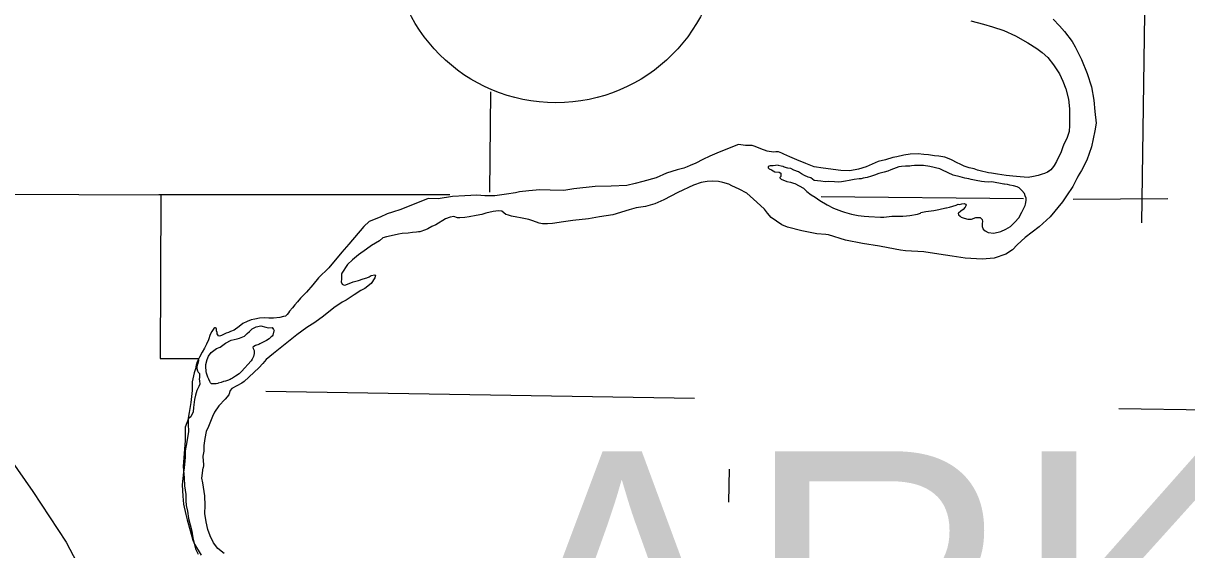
# Model space of a CAD drawing. Extents: x 369523 to 838377, y 495025 to 936819.
# Drawn here: x 586571 to 595909, y 785066 to 789290 of the extents above; entities that cross this region are included whole.
import ezdxf

# ---------------------------------------------------------------- set-up
doc = ezdxf.new("R2010")
doc.units = 0
for name, color, linetype in [('DSN_DRFT_Common-Annotations', 7, 'Continuous'), ('DSN_DRFT_Common-Line', 7, 'Continuous'), ('Level 10', 7, 'Continuous'), ('Level 11', 7, 'Continuous'), ('Level 2', 7, 'Continuous'), ('Level 22', 7, 'Continuous')]:
    doc.layers.add(name, color=color, linetype=linetype)

msp = doc.modelspace()

# ---------------------------------------------------------------- linework, layer by layer
at = {"layer": 'DSN_DRFT_Common-Line'}
msp.add_circle((590846.3, 789971.9), 1320, dxfattribs=at)
at = {"layer": 'Level 10'}
for points in [[(594836, 789324.2), (594887.5, 789269.9), (594929.2, 789225.6), (594988.5, 789143.2), (595014.2, 789101), (595065.5, 789000.6), (595110.7, 788886.3), (595145.9, 788780), (595163.2, 788673.8), (595172.6, 788581.7), (595182, 788487.6), (595171.6, 788427.6), (595144.9, 788297.7), (595108.3, 788191.8), (595063.8, 788108), (595037.6, 788066.2), (594995.1, 787980.4), (594944.7, 787904.6), (594912.5, 787856.8), (594811.9, 787737.3), (594723.6, 787655.8), (594613.3, 787572.4), (594549, 787512.8), (594510.8, 787471), (594456.7, 787437.3), (594364.7, 787405.8), (594266.9, 787398.4), (594131.2, 787405.2), (594025.5, 787421.9), (593919.8, 787436.6), (593800.1, 787455.3), (593652.5, 787464.2), (593612.6, 787468.4), (593512.9, 787487.1), (593443.1, 787501.5), (593305.5, 787524.4), (593169.9, 787549.2), (593032.5, 787592.1), (593012.5, 787594.2), (592940.7, 787600.6), (592819.1, 787625.4), (592703.5, 787654.1), (592659.7, 787672.4), (592572.3, 787733), (592544.5, 787767.1), (592520.8, 787797.3)], [(594177.2, 789310.2), (594278.8, 789283.6), (594350.5, 789261.1), (594442.2, 789232.6), (594533.7, 789190), (594633.2, 789133.3), (594704.7, 789088.9), (594748.4, 789056.6), (594794.1, 789016.3), (594839.6, 788958), (594887.1, 788883.6), (594914.7, 788825.4), (594938.2, 788765.2), (594959.6, 788681), (594967.1, 788605), (594968.7, 788534.9), (594968.3, 788468.9), (594966, 788420.8), (594945.7, 788364.9), (594921.4, 788321), (594911.3, 788291.1), (594901.1, 788259.1), (594862.7, 788181.3), (594844.5, 788149.4), (594840.5, 788141.4), (594818.3, 788113.5), (594790.3, 788095.7), (594766.2, 788085.8)], [(594177.2, 789310.2), (594278.8, 789283.6), (594350.5, 789261.1), (594442.2, 789232.6), (594533.7, 789190), (594633.2, 789133.3), (594704.7, 789088.9), (594748.4, 789056.6), (594794.1, 789016.3), (594839.6, 788958), (594887.1, 788883.6), (594914.7, 788825.4), (594938.2, 788765.2), (594959.6, 788681), (594967.1, 788605), (594968.7, 788534.9), (594968.3, 788468.9), (594966, 788420.8), (594945.7, 788364.9), (594921.4, 788321), (594911.3, 788291.1), (594901.1, 788259.1), (594862.7, 788181.3), (594844.5, 788149.4), (594840.5, 788141.4), (594818.3, 788113.5), (594795.6, 788099.1)], [(594836, 789324.2), (594887.5, 789269.9), (594929.2, 789225.6), (594988.5, 789143.2), (595014.2, 789101), (595065.5, 789000.6), (595110.7, 788886.3), (595145.9, 788780), (595163.2, 788673.8), (595172.6, 788581.7), (595182, 788487.6), (595171.6, 788427.6), (595144.9, 788297.7), (595108.3, 788191.8), (595063.8, 788108), (595037.6, 788066.2), (595028.4, 788047.7)], [(594766.2, 788085.8), (594748.2, 788079.9), (594716.2, 788068.1), (594680.3, 788060.3), (594636.3, 788052.6), (594572.4, 788057), (594512.6, 788063.4), (594458.7, 788069.7), (594390.9, 788080.1), (594343.1, 788088.4), (594319.1, 788090.6), (594251.4, 788105), (594229.5, 788111.1), (594203.6, 788121.3), (594161.7, 788131.5), (594123.9, 788143.8), (594086.1, 788162), (594072.1, 788168.1), (594014.4, 788196.5), (593966.6, 788214.8), (593918.8, 788225.1), (593884.9, 788227.3), (593837, 788233.6), (593799.1, 788237.8), (593753.2, 788242.1), (593689.3, 788240.5), (593639.4, 788230.8), (593581.4, 788219.1), (593551.4, 788213.3), (593491.4, 788195.7), (593431.4, 788180), (593335.4, 788138.6), (593275.4, 788120.9), (593205.4, 788105.3), (593133.6, 788109.8), (592990, 788126.7), (592918.2, 788139.1), (592852.5, 788165.5), (592778.8, 788194), (592723.1, 788218.4), (592675.3, 788240.7), (592659.4, 788248.8), (592631.5, 788258.9), (592611.5, 788259.1), (592591.6, 788257.2), (592541.7, 788263.5), (592489.9, 788283.8), (592444.1, 788302.1), (592420.2, 788308.3), (592368.3, 788308.6), (592310.5, 788316.9), (592156.4, 788255.8), (592080.4, 788224.3), (592026.3, 788196.6), (591970.2, 788168.9), (591922.2, 788149.2), (591898.2, 788139.3), (591872.1, 788127.5), (591818.2, 788113.8), (591734.2, 788088.3), (591650.1, 788048.8), (591544.1, 788019.4), (591482.1, 788005.8), (591416.2, 787988.2), (591290.4, 787982.9), (591160.6, 787981.7), (590990.8, 787962.7), (590908.9, 787947.2), (590801.1, 787949.9), (590717.3, 787954.4), (590629.4, 787944.9), (590553.5, 787937.4), (590521.5, 787929.6), (590449.6, 787920), (590355.7, 787906.6), (590275.8, 787905.1), (590212, 787911.4), (590114.2, 787906), (590016.3, 787900.6), (589900.4, 787881.3), (589820.6, 787883.8), (589602.5, 787797.1), (589534.5, 787775.5), (589490.5, 787761.7), (589434.4, 787734.1), (589348.4, 787700.6), (589304.2, 787658.8), (589183.5, 787517.4), (589127.2, 787453.8), (589024.6, 787328.3), (588940.3, 787248.8), (588894, 787191), (588843.7, 787131.3), (588795.5, 787083.5), (588771.4, 787055.7), (588751.3, 787029.8), (588733.1, 787005.9), (588709, 786980), (588699, 786966), (588688.9, 786952.1), (588674.8, 786940.2)], [(593846.4, 788141.5), (593796.5, 788147.8), (593762.6, 788150), (593724.7, 788150.2), (593698.7, 788146.4), (593686.7, 788144.4), (593650.8, 788144.7), (593618.8, 788140.9), (593598.8, 788137), (593576.8, 788129.1), (593532.8, 788113.4), (593510.8, 788103.5), (593480.8, 788095.7), (593436.8, 788083.9), (593402.8, 788072.1), (593378.8, 788064.3), (593344.8, 788052.5), (593312.8, 788046.7), (593296.8, 788042.8), (593278.9, 788040.9), (593238.9, 788037.1), (593200.9, 788029.3), (593169, 788023.5), (593137, 788017.7), (593113, 788015.9), (593083.1, 788018), (593031.2, 788020.4), (593007.2, 788018.5), (592973.3, 788022.7), (592945.4, 788026.9), (592919.5, 788029), (592891.7, 788049.2), (592869.7, 788055.4), (592839.9, 788067.5), (592818, 788081.7), (592792.2, 788097.9), (592754.3, 788112.1), (592730.5, 788124.3), (592706.5, 788128.4), (592678.6, 788136.6), (592678.6, 788138.6), (592668.7, 788140.6), (592654.7, 788144.7), (592630.8, 788148.9), (592630.8, 788150.9), (592608.8, 788149), (592588.9, 788147.1), (592564.9, 788145.3), (592556.9, 788143.3), (592548.9, 788141.4), (592548.8, 788129.4), (592556.8, 788121.3), (592576.7, 788113.2), (592602.5, 788099), (592638.4, 788094.8), (592650.4, 788086.7), (592652.3, 788078.7), (592650.2, 788060.7), (592642.2, 788052.7), (592642.2, 788050.7), (592654.1, 788038.7), (592699.9, 788020.4), (592727.8, 788016.2), (592751.7, 788008), (592763.6, 788004), (592833.3, 787967.5), (592859, 787939.3), (592894.8, 787913.1), (592926.6, 787894.9), (592964.4, 787868.7), (593022, 787832.3), (593073.8, 787806), (593137.5, 787781.5), (593163.4, 787773.4), (593217.2, 787759), (593271, 787748.7), (593318.9, 787742.4), (593358.8, 787740.2), (593450.6, 787735.6), (593478.5, 787735.4), (593542.4, 787741.1), (593574.4, 787742.9), (593630.3, 787742.5), (593660.2, 787744.3), (593686.2, 787748.2), (593748.2, 787759.8), (593772.2, 787767.7), (593774.2, 787771.7), (593814.2, 787779.4), (593880.1, 787789), (593920.1, 787796.8), (593976, 787808.5), (593980, 787810.4), (594004, 787814.3), (594058, 787832), (594074, 787839.9), (594086, 787835.8), (594104, 787841.7), (594122, 787843.6), (594133.9, 787839.5), (594137.9, 787831.5)], [(594440.3, 787999.8), (594344.6, 788018.4), (594314.7, 788016.5), (594284.8, 788018.7), (594260.8, 788020.9), (594219, 788029.1), (594179.1, 788037.4), (594159.1, 788041.5), (594127.2, 788047.7), (594091.4, 788057.9), (594035.6, 788070.3), (593950, 788112.8), (593928.1, 788121), (593846.4, 788141.5)], [(592520.8, 787797.3), (592487, 787827.5), (592431.5, 787879.9), (592377.9, 787926.3), (592316.2, 787958.7), (592258.5, 787987), (592232.6, 787999.2), (592186.8, 788013.5), (592150.9, 788021.7), (592103, 788022), (592059.1, 788020.3), (592013.1, 788012.5), (591951.1, 787990.9), (591825, 787933.6), (591710.9, 787874.3), (591638.8, 787842.7), (591564.8, 787821.2), (591488.9, 787809.6), (591434.9, 787793.9), (591302.9, 787752.7), (591195, 787737.3), (591107.1, 787721.9), (590981.2, 787708.6), (590907.3, 787697.1), (590817.4, 787683.6), (590779.4, 787679.8), (590739.5, 787680.1), (590711.6, 787686.3), (590659.8, 787704.6), (590628, 787716.8), (590562.2, 787729.2), (590532.3, 787733.4), (590488.4, 787741.7), (590464.5, 787749.8), (590444.6, 787755.9), (590428.7, 787770), (590410.8, 787782.2), (590384.9, 787786.3), (590342.9, 787780.6), (590283, 787766.9), (590251, 787757.1), (590205, 787747.4), (590149, 787737.7), (590115.1, 787731.9), (590075.1, 787728.2), (590057.2, 787730.3), (590027.3, 787738.5), (589997.3, 787734.6), (589959.3, 787720.9), (589883.1, 787673.3), (589849.1, 787659.5), (589817.1, 787641.7), (589799, 787633.8), (589755, 787618), (589743, 787616.1), (589727.1, 787614.2), (589695.1, 787610.4), (589659.1, 787606.6), (589611.2, 787602.9), (589581.3, 787599.1), (589523.3, 787585.4), (589485.3, 787577.7), (589457.3, 787567.8), (589431.2, 787544), (589367.1, 787506.3), (589327, 787476.5), (589260.8, 787430.9), (589214.6, 787391.2), (589174.5, 787355.4), (589128.1, 787285.6), (589124.1, 787277.7), (589124, 787261.6), (589123.9, 787237.6), (589123.7, 787215.6), (589129.6, 787197.6), (589147.5, 787189.5), (589159.5, 787191.4), (589219.5, 787215), (589261.5, 787226.8), (589299.5, 787238.6), (589327.5, 787248.4), (589347.5, 787256.3), (589363.6, 787266.2), (589393.5, 787272), (589397.5, 787266), (589393.4, 787248), (589363.2, 787202.1), (589313, 787162.4), (589281, 787144.6), (589226.8, 787110.9), (589162.7, 787069.3), (589130.7, 787051.5), (589062.5, 787007.8), (588980.2, 786940.3), (588910.1, 786888.7), (588847.9, 786849.1), (588767.7, 786789.5), (588647.3, 786694.2), (588579.1, 786640.5), (588520.9, 786590.9), (588494.8, 786561)], [(594137.9, 787831.5), (594131.8, 787813.5), (594113.7, 787795.6), (594095.6, 787781.7), (594077.6, 787765.8), (594075.6, 787765.8), (594077.5, 787751.8), (594089.4, 787741.7), (594099.3, 787735.7), (594123.2, 787725.5), (594151.1, 787717.3), (594181, 787717.2), (594215.1, 787731), (594229, 787730.9), (594239, 787732.8), (594251, 787730.7), (594262.9, 787720.7), (594266.9, 787714.6), (594268.8, 787700.6), (594266.7, 787682.6), (594266.6, 787674.6), (594266.5, 787658.6), (594276.4, 787638.5), (594290.2, 787624.4), (594316.1, 787610.3), (594362, 787606), (594418, 787619.6), (594458, 787639.4), (594494.1, 787659.2), (594530.2, 787693), (594560.4, 787728.8), (594586.6, 787774.7), (594598.8, 787800.7), (594610.9, 787828.6), (594615, 787838.6), (594619.2, 787868.6), (594619.3, 787886.6), (594611.4, 787906.7), (594607.5, 787924.7), (594585.7, 787948.8), (594563.9, 787969), (594548, 787979.1), (594518.1, 787985.3), (594490.2, 787991.5), (594470.2, 787995.6), (594446.3, 787999.7), (594440.3, 787999.8)], [(588674.8, 786940.2), (588658.8, 786936.3), (588630.9, 786930.4), (588578.9, 786924.7), (588541, 786925), (588505.1, 786927.2), (588467.1, 786923.4), (588429.2, 786915.6), (588401.2, 786909.8), (588367.2, 786898), (588333.1, 786882.2), (588303, 786856.4), (588262.9, 786828.6), (588234.9, 786816.8), (588218.9, 786808.9), (588198.9, 786803), (588172.9, 786789.1), (588160.9, 786785.2), (588154.9, 786783.2), (588144.8, 786779.3), (588136.9, 786783.3), (588127, 786797.4), (588127.1, 786809.4), (588123.2, 786823.4), (588123.2, 786835.5), (588119.3, 786843.5), (588113.3, 786847.5), (588107.4, 786847.6), (588101.3, 786841.6), (588083.2, 786817.7), (588071.1, 786793.7), (588056.8, 786749.8), (588040.6, 786715.9), (588024.5, 786682), (588006.3, 786650), (587984.1, 786612.2), (587967.9, 786574.2), (587959.7, 786546.3), (587953.6, 786518.3), (587943.4, 786486.3), (587926.9, 786412.4), (587926.5, 786344.3), (587915.9, 786248.3), (587903.4, 786166.3), (587895.2, 786122.4), (587894.9, 786074.3), (587896.5, 786014.3), (587888.2, 785962.3), (587877.8, 785902.3), (587871.5, 785858.3), (587869.2, 785812.3), (587867, 785776.3), (587862.7, 785722.3), (587856.5, 785688.3)], [(588058, 786617.7), (588080.1, 786647.6), (588122.3, 786679.4), (588150.3, 786691.2), (588194.4, 786722.9), (588240.5, 786746.7), (588288.4, 786758.4), (588306.4, 786764.3), (588346.5, 786780.1), (588368.6, 786801.9), (588386.6, 786817.8), (588408.7, 786837.7), (588440.8, 786855.5), (588476.7, 786861.3), (588518.6, 786851.1), (588538.5, 786846.9), (588568.5, 786848.8), (588580.3, 786832.7), (588584.3, 786822.6), (588580.2, 786810.7), (588574.1, 786788.7), (588568, 786780.7), (588560, 786772.8), (588543.9, 786758.8), (588523.9, 786745), (588491.9, 786729.1), (588469.8, 786717.3), (588461.8, 786711.3), (588433.8, 786703.5), (588421.8, 786697.5), (588413.8, 786691.6), (588415.7, 786679.6), (588423.6, 786665.5), (588425.4, 786641.5), (588419.3, 786615.5), (588409.2, 786595.6), (588399.1, 786581.6)], [(588494.8, 786561), (588462.6, 786525.2), (588344.2, 786415.8), (588326.1, 786401.9), (588244, 786358.4), (588231.9, 786344.5), (588219.7, 786308.5), (588191.6, 786274.7), (588139.3, 786220.9), (588105.1, 786169.1), (588088.9, 786135.2), (588074.6, 786095.3), (588056.4, 786055.3), (588040.2, 786013.4), (588027.9, 785959.5), (588021.5, 785901.5), (588019.2, 785857.4), (588013, 785817.4), (588012.9, 785805.4), (588014.8, 785787.4), (588016.5, 785741.4), (588014.4, 785723.4)], [(588399.1, 786581.6), (588322.7, 786496), (588312.7, 786486.1), (588302.6, 786476.1), (588274.6, 786458.3), (588250.5, 786442.4), (588240.5, 786436.5), (588230.5, 786430.5), (588210.5, 786424.7), (588194.5, 786418.7), (588178.5, 786414.8), (588158.5, 786407), (588136.5, 786401.1), (588132.5, 786399.1), (588120.5, 786397.2), (588094.5, 786397.3), (588082.5, 786397.4), (588074.6, 786405.5), (588068.7, 786415.5), (588060.8, 786435.6), (588052.9, 786451.6), (588041.2, 786483.7), (588039.3, 786495.7), (588035.5, 786535.8), (588035.6, 786551.8), (588047.2, 786591.1), (588058, 786617.7)], [(588037.6, 785288.2), (588027.8, 785356), (588030, 785420.1), (588027.9, 785498.1), (588011.1, 785601.8), (588004, 785639.6), (588014.4, 785723.4)], [(587856.5, 785688.3), (587845.7, 785585.2), (587852.2, 785495.3), (587857.9, 785431.4), (587876.2, 785347.8), (587885.3, 785306.1), (587911.7, 785218.7), (587931.7, 785143.2), (587944.6, 785109.5), (587998.9, 785022.9)], [(588182.4, 785034), (588131.3, 785074.6), (588098.1, 785121.8), (588070.6, 785177), (588053.3, 785226.6), (588037.6, 785288.2)]]:
    msp.add_lwpolyline(points, dxfattribs=at)
at = {"layer": 'Level 11'}
msp.add_lwpolyline([(586195, 786177.2), (586647.7, 785533.7), (586915.3, 785127.3), (587056.3, 784856.9)], dxfattribs=at)
at = {"layer": 'Level 2'}
msp.add_lwpolyline([(586356.3, 787918.2), (587674.6, 787913.8), (587670.4, 786600.7), (587975.3, 786600.6), (587976.2, 786581.4), (587973.1, 786561), (587967.1, 786546.1), (587963.7, 786534.6), (587964.4, 786519.8), (587970.1, 786501.2), (587975.2, 786490.7), (587984.5, 786478.5), (587986, 786462.3), (587984.5, 786447.7), (587982.4, 786433.3), (587986.6, 786420.4), (587988.7, 786394.1), (587979.2, 786374.5), (587965, 786342.7), (587954.2, 786304.8), (587944.1, 786271), (587936.7, 786208.2), (587935.1, 786172), (587914.6, 786132.9), (587898.1, 786118.5), (587869.3, 786048.5), (587869.3, 785941.6), (587859.7, 785802.3), (587854.9, 785733.8), (587861.1, 785643.2), (587865.2, 785579.5), (587875.5, 785509.5), (587875.5, 785460.1), (587877.6, 785421), (587887.8, 785373.7), (587898.1, 785316.1), (587922.8, 785213.2), (587930.6, 785161.2), (587941.4, 785115.2), (587954.2, 785071.9), (587974.5, 785029.4)], dxfattribs=at)
at = {"layer": 'Level 22'}
for points in [[(595583.4, 790300.3), (595546.7, 787688.4)], [(590320.2, 788740.1), (590312.8, 787934.5)], [(589995.7, 787912.8), (587659.5, 787914.7)], [(594598.7, 787881.6), (592975.1, 787896.4)], [(595756.8, 787882.5), (594998.2, 787876.8)], [(591958.1, 786278.1), (588518.7, 786334.3)], [(607780.7, 786247.9), (602797.7, 786197.1), (597523, 786164.1), (595364, 786195.3)], [(592237.8, 785712.4), (592231.7, 785447.9)]]:
    msp.add_lwpolyline(points, dxfattribs=at)

# ---------------------------------------------------------------- texts
at = {"layer": 'DSN_DRFT_Common-Annotations'}
msp.add_text('ARKADELPHIA', height=2217.596, dxfattribs=at).set_placement((590382.4, 783638.1))

doc.saveas('drawing.dxf')
